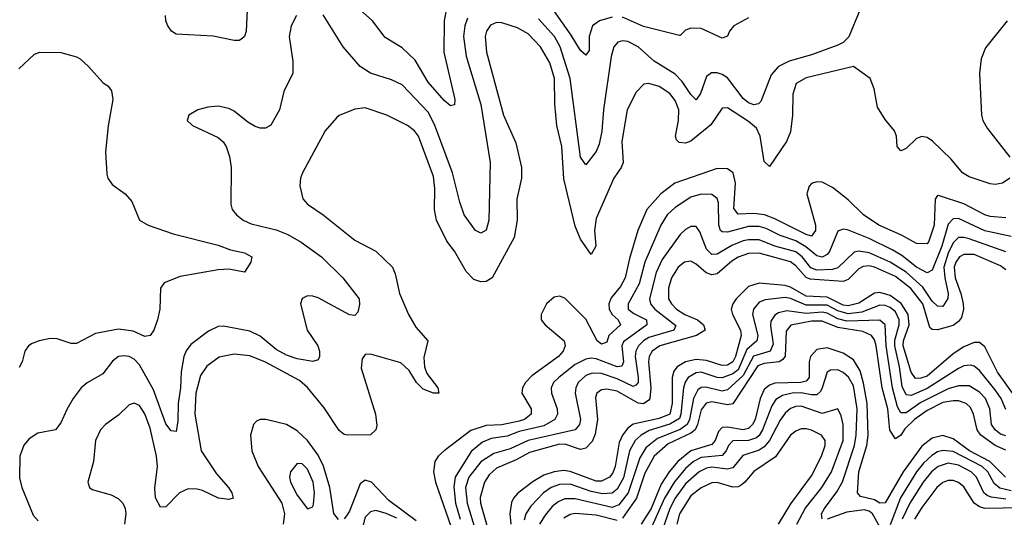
# Model space of a CAD drawing. Header units: inches. Extents: x 884549 to 1028252, y 526810 to 653624.
# Tile 550 of 656: x 960713 to 964464, y 622757 to 624654. Entities that reach past the tile are written whole.
import ezdxf

# ---------------------------------------------------------------- set-up
doc = ezdxf.new("R2010")
doc.units = ezdxf.units.IN
doc.header["$MEASUREMENT"] = 0
doc.layers.add('A9662', color=7, linetype='Continuous')

msp = doc.modelspace()

# ---------------------------------------------------------------- linework, layer by layer
at = {"layer": 'A9662', "color": 5}
for points, elevation in [([(962341.8, 624710), (962330.1, 624650), (962329.7, 624529.7), (962370.9, 624349.1), (962370, 624329), (962355.1, 624324.9), (962330, 624346), (962270, 624415.8), (962219.9, 624499.9), (962170, 624547), (962105.6, 624585.6), (962057.7, 624650), (962011, 624691)], 2140), ([(961767.7, 624670), (961747.9, 624630), (961740.2, 624590), (961754, 624494), (961753.7, 624450), (961720.1, 624379.9), (961703.8, 624310), (961670, 624251.2), (961650, 624240.9), (961630, 624240.8), (961610, 624246.8), (961582.7, 624262.7), (961530, 624305.7), (961510, 624315.1), (961470, 624323.6), (961430, 624320.9), (961392, 624310), (961358, 624290), (961351.3, 624270), (961371.3, 624250), (961470, 624205.3), (961488.4, 624188.4), (961499.6, 624170), (961512.7, 624132.7), (961518.6, 624090), (961517.4, 623950), (961522.6, 623930), (961538.9, 623910), (961564.6, 623890), (961595.2, 623875.2), (961690, 623852.5), (961735.4, 623835.4), (961785.7, 623805.7), (961863.8, 623750), (961944.5, 623670), (962007.2, 623590), (962008.3, 623568.3), (962001.5, 623538.5), (961990, 623526.2), (961970, 623528.6), (961850, 623594), (961830, 623599.8), (961810, 623600.5), (961789, 623591), (961782.7, 623570), (961809, 623470), (961849.2, 623410), (961855.9, 623390), (961855.8, 623370), (961850, 623357), (961830, 623350.9), (961770, 623360.2), (961730, 623374.7), (961690, 623396.7), (961630, 623446.8), (961590, 623466.4), (961490, 623484.8), (961470, 623484), (961433.2, 623466.8), (961365.1, 623414.9), (961348.2, 623391.8), (961339.1, 623370), (961328.2, 623311.8), (961326.5, 623250), (961317.3, 623190), (961315.9, 623124.1), (961310, 623083.7), (961290, 623086.9), (961270, 623113.3), (961223.1, 623243.1), (961170, 623338.1), (961150, 623359.6), (961130, 623369.9), (961110, 623372.8), (961090, 623369.1), (961067.6, 623352.4), (961030, 623303.8), (960970, 623268.9), (960947.2, 623250), (960917.8, 623210), (960892.6, 623167.4), (960870, 623116.2), (960850.4, 623090), (960782.2, 623077.8), (960750, 623055.8), (960728.6, 623031.4), (960714.4, 622990), (960712.3, 622907.7), (960721.4, 622870), (960765.4, 622765.4), (960783.3, 622743.3)], 2160), ([(961580.5, 624690), (961576.3, 624610), (961570.1, 624589.9), (961559.1, 624580.9), (961550, 624575.1), (961530, 624574.2), (961450, 624590.8), (961310, 624599.2), (961291.6, 624610), (961277.4, 624630), (961269.7, 624650), (961268.3, 624670)], 2140), ([(962419.8, 624660.2), (962409.3, 624630), (962404.7, 624590), (962414.9, 624514.9), (962469.7, 624330), (962506.4, 624110), (962500.6, 623890), (962490, 623851.8), (962470, 623839.7), (962450, 623849.7), (962406.6, 623910), (962390, 623958.4), (962362.4, 624070), (962294.3, 624254.3), (962270, 624301.8), (962170, 624405.3), (962130, 624424.1), (962050, 624450.6), (962010, 624476), (961946, 624550), (961870, 624672.4)], 2160), ([(963913.7, 624690), (963871.7, 624588.3), (963850, 624567.2), (963830, 624556.7), (963730, 624520.2), (963644.4, 624495.6), (963604.3, 624475.7), (963576.1, 624443.9), (963537.5, 624342.5), (963527.5, 624332.5), (963510.1, 624329.9), (963490, 624337.5), (963470, 624353.1), (963410, 624432.3), (963390, 624445.5), (963370, 624451.3), (963349.3, 624450.7), (963330, 624437.8), (963307.1, 624372.9), (963290, 624348.7), (963270, 624368.3), (963237.7, 624417.7), (963210, 624445.7), (963130, 624496.1), (963069.9, 624550), (963030, 624570.7), (963010, 624572.9), (962991.7, 624568.3), (962976.4, 624550), (962966.6, 624513.4), (962937.6, 624310), (962931.1, 624228.9), (962921.2, 624178.8), (962910, 624151), (962870, 624100.7), (962850, 624129.5), (962810.3, 624430), (962773.1, 624550), (962750.9, 624590), (962690, 624657.6)], 2160), ([(962970, 624663.9), (962922, 624650), (962895.6, 624630), (962883.3, 624590), (962883, 624537), (962870, 624519.1), (962850, 624535.8), (962814.6, 624594.6), (962748.5, 624688.5)], 2140), ([(963490, 624661), (963434.7, 624630), (963417.6, 624610), (963410, 624591.5), (963390, 624583.5), (963310, 624620.7), (963270, 624622), (963250, 624614), (963230, 624593.3), (963226.6, 624593.4), (963090, 624628.1), (963010, 624663.1)], 2140), ([(964485.5, 624050), (964457.3, 624030), (964430, 624025.9), (964410, 624027.6), (964330, 624055), (964305.4, 624070), (964261.6, 624121.6), (964190.8, 624190.8), (964170, 624205.3), (964150, 624208.2), (964130, 624201.2), (964090, 624163.4), (964070, 624153.5), (964056.8, 624170), (964053.2, 624210), (964046, 624230), (964010, 624272.8), (963980.9, 624320.9), (963969.2, 624390), (963953.7, 624430), (963890, 624476), (963710, 624431.7), (963671.8, 624410), (963658.3, 624370), (963657.3, 624290), (963650, 624225.7), (963634.3, 624190), (963570, 624094), (963550, 624112.8), (963533.8, 624210), (963520, 624240), (963490, 624266.3), (963410, 624317.4), (963390, 624316.1), (963346.6, 624253.4), (963270, 624191.3), (963250, 624183.4), (963225.3, 624185.3), (963215.7, 624195.7), (963212, 624210), (963223.9, 624270), (963224.7, 624310), (963210, 624346.1), (963190, 624372.7), (963150, 624399.3), (963110, 624410.6), (963091.8, 624408.2), (963062, 624378), (963028.3, 624310), (963007.9, 624190), (963012.7, 624110), (963005.1, 624090), (962976.8, 624050), (962910, 623895.6), (962903.7, 623850), (962908.5, 623790), (962890, 623758.5), (962850, 623817.6), (962830, 623867), (962786.6, 624046.6), (962778.6, 624170), (962760.3, 624250), (962751.7, 624331.7), (962750.5, 624430), (962733.5, 624490), (962697.2, 624550), (962650, 624599.9), (962610, 624622.7), (962550, 624641.5), (962530, 624643.1), (962506.8, 624633.2), (962491.3, 624610), (962487.3, 624590), (962491.9, 624530), (962556.8, 624290), (962604.2, 624184.2), (962625.4, 624090), (962625.2, 624050), (962607.7, 623970), (962609.1, 623890), (962596.7, 623823.3), (962513.6, 623670), (962490, 623656.2), (962470, 623653.8), (962443.7, 623663.7), (962414.4, 623694.4), (962370, 623770.8), (962341.3, 623810), (962301.9, 623890), (962293.2, 623930), (962295.1, 624010), (962290, 624056.3), (962232.2, 624210), (962217.4, 624230), (962191.3, 624250), (962111.6, 624290), (962030, 624318.2), (961990, 624313.3), (961931.1, 624288.9), (961919.8, 624280.2), (961877.7, 624230), (961791.3, 624070), (961783.6, 624050), (961780.9, 624020.9), (961791.5, 623971.5), (961810.4, 623950), (961870, 623910.2), (961990, 623813.4), (962070.7, 623770.7), (962133.4, 623710), (962144.4, 623684.4), (962160.5, 623610), (962195, 623530), (962222.1, 623482.1), (962267.7, 623430), (962253.6, 623366.4), (962255.4, 623330), (962264.8, 623304.8), (962306.9, 623250), (962310.2, 623230), (962289.6, 623230), (962250, 623245.8), (962225.2, 623270), (962196.9, 623316.9), (962165.8, 623345.8), (962050, 623378.2), (962030, 623377.8), (962018.6, 623361.4), (962014.4, 623325.6), (962069.4, 623150), (962073.8, 623106.2), (962070, 623089.5), (962050, 623071.3), (961962.7, 623070), (961950, 623072.5), (961930, 623087.9), (961873.5, 623173.5), (961810, 623251.1), (961778.8, 623278.8), (961650, 623347.6), (961590, 623372.4), (961530, 623378.3), (961473.4, 623366.6), (961426.8, 623333.2), (961402.4, 623297.6), (961384.5, 623230), (961380.2, 623150), (961404.5, 623010), (961462.7, 622922.7), (961508.3, 622870), (961521.6, 622850), (961526.7, 622830), (961510, 622824.7), (961470.5, 622829.5), (961410, 622858.2), (961390, 622864), (961355.4, 622864.6), (961322, 622850), (961270, 622796.4), (961250, 622795.4), (961231.1, 622831.1), (961227.7, 622867.7), (961238.3, 622950), (961235.1, 622990), (961210, 623096.1), (961190, 623150.8), (961170, 623182.5), (961150, 623192.2), (961130, 623185.5), (961090, 623146.2), (961040.2, 623110), (961020.7, 623090), (961002, 623050), (960994.5, 622970), (960972.7, 622890), (960979.5, 622870), (960990, 622862.3), (961062, 622842), (961088.7, 622828.7), (961106.5, 622810), (961115.5, 622790), (961118.4, 622770), (961112.9, 622730)], 2180), ([(964476, 624650), (964392.9, 624547.1), (964375.8, 624504.2), (964370.1, 624449.9), (964378, 624290), (964382.7, 624270), (964399.8, 624239.8), (964485.2, 624130)], 2180), ([(960710, 624466), (960770, 624522.4), (960790, 624530.4), (960870, 624529), (960930, 624512.9), (960944.1, 624504.1), (960975.9, 624475.9), (961030, 624414.8), (961050, 624401), (961063, 624383), (961068.2, 624350), (961050.2, 624249.8), (961040.2, 624150), (961045.1, 624065.1), (961049.1, 624049.1), (961065.4, 624025.4), (961114.8, 623990), (961140.9, 623960.9), (961170.4, 623890), (961203, 623870), (961297.5, 623837.5), (961470, 623794.8), (961516.9, 623776.9), (961570, 623764.5), (961598, 623750), (961593.8, 623730), (961570, 623691.5), (961510, 623703.2), (961470, 623700.2), (961325.4, 623674.6), (961264.4, 623650), (961250.3, 623629.7), (961247, 623550), (961238.9, 623510), (961224.9, 623470), (961210, 623449.8), (961190, 623446.6), (961145.8, 623465.8), (961090, 623474.4), (961002.6, 623457.4), (960930, 623419.8), (960910, 623419.8), (960856.8, 623436.8), (960830, 623438), (960788, 623430), (960760.8, 623419.2), (960746.5, 623410), (960733.4, 623390), (960722.6, 623350), (960711.7, 623328.3)], 2140), ([(964470, 623898.3), (964410, 623903), (964390, 623909.6), (964310, 623951.8), (964217.2, 623982.8), (964210, 623983.1), (964201.4, 623970), (964197.2, 623870), (964177.4, 623810), (964170, 623798.9), (964130, 623800.2), (964072.3, 623832.3), (963986.1, 623870), (963927.9, 623910), (963870, 623966.8), (963810, 624013.8), (963770, 624034.5), (963750, 624036), (963730, 624029.8), (963720.9, 624019.1), (963712.5, 623990), (963744.6, 623870), (963745.1, 623850), (963730, 623828.9), (963710, 623834.3), (963590, 623895.2), (963550.4, 623910.4), (963510, 623915.3), (963450, 623912.3), (963434.6, 623934.6), (963440.8, 624030), (963431.5, 624070), (963410, 624085), (963370, 624086), (963209.2, 624030.8), (963156.1, 623990), (963102.7, 623930), (963068.1, 623850), (963036.8, 623743.2), (963020.6, 623670), (963002.8, 623637.2), (962967.1, 623592.9), (962957.5, 623570), (962958.7, 623550), (962970.7, 623530), (962993.1, 623510), (963002.6, 623490), (962958.2, 623450), (962950, 623424.8), (962930, 623416.4), (962913.2, 623430), (962870, 623512.6), (962790, 623592.1), (962770, 623600.3), (962750, 623596.2), (962720.7, 623570), (962699.7, 623530), (962700.7, 623510), (962714.9, 623490), (962787.6, 623430), (962792.1, 623410), (962783.5, 623390), (962765.5, 623370), (962664.3, 623295.7), (962640.1, 623270), (962628.4, 623250), (962625.9, 623230), (962661.6, 623170), (962662, 623150), (962637.2, 623130), (962616.3, 623123.7), (962550, 623109.5), (962490, 623107.2), (962432.5, 623087.5), (962330, 623009.9), (962309, 622991), (962295.5, 622970), (962289.7, 622930.3), (962297, 622890), (962366.8, 622690)], 2220), ([(964490, 623826.8), (964390, 623848.3), (964290, 623895.3), (964270, 623894.3), (964250, 623874.7), (964226.5, 623790), (964190, 623699), (964170, 623688.6), (964130, 623710.6), (964074.7, 623754.7), (964037, 623777), (963950, 623819), (963867.7, 623852.3), (963850, 623855), (963830, 623847.9), (963798.4, 623770), (963790, 623758.8), (963770, 623748.3), (963750, 623753.9), (963708, 623788), (963670, 623810.8), (963610, 623830.5), (963557.2, 623857.2), (963530, 623865.9), (963490, 623865.8), (963410, 623843.4), (963390, 623844.5), (963383.2, 623850), (963376.3, 623870), (963375.5, 623955.5), (963370, 623971.6), (963350, 623987.5), (963310, 623988.1), (963270, 623977.6), (963210, 623938.3), (963180.5, 623910), (963156.1, 623870), (963094.6, 623730), (963072.9, 623647.1), (963031.8, 623570), (963031.7, 623550), (963053.6, 623533.6), (963100.9, 623510), (963102.7, 623490), (963013.8, 623426.2), (963007.7, 623410), (963013.2, 623350), (963007.1, 623332.9), (962990, 623330.7), (962910, 623360.9), (962890, 623363.1), (962870, 623359.6), (962830, 623339.3), (962767.1, 623290), (962747.5, 623270), (962737.6, 623250), (962738.9, 623230), (962761.6, 623170), (962761.7, 623150), (962751.8, 623130), (962710, 623104.8), (962616.5, 623083.5), (962570, 623065.5), (962510, 623057), (962477.2, 623042.8), (962433, 623007), (962372.9, 622910), (962367.5, 622872.5), (962373.9, 622810), (962392.1, 622750)], 2240), ([(964470, 623769.3), (964330, 623818.5), (964310, 623823.8), (964290, 623823), (964270, 623803.7), (964250, 623763.3), (964233.9, 623710), (964237.6, 623670), (964251.2, 623610), (964249.4, 623590.6), (964230, 623560.9), (964210, 623561.2), (964190, 623581.2), (964153.9, 623633.9), (964090, 623691.4), (964030, 623729.3), (963950, 623765.5), (963910, 623771.5), (963893, 623767), (963830, 623707.5), (963810, 623701.1), (963750, 623699.5), (963727.3, 623707.3), (963694.9, 623750), (963670, 623769.2), (963590.8, 623790.8), (963530, 623814.4), (963490, 623814.7), (963470, 623810.2), (963426.5, 623793.5), (963370, 623759.7), (963350, 623758.5), (963330, 623779.5), (963305.1, 623845.1), (963290, 623865.8), (963270, 623865.2), (963250, 623854), (963230, 623835.2), (963160.5, 623739.5), (963138, 623690), (963112.7, 623590), (963116.6, 623570), (963133.1, 623550), (963212.5, 623487.5), (963205.7, 623470), (963110, 623442), (963090.1, 623430), (963071, 623410), (963061.3, 623390), (963058.8, 623370), (963069.8, 623290), (963069.3, 623270.7), (963060.2, 623259.8), (963050, 623255.2), (962990, 623284.7), (962930, 623304.6), (962894, 623306), (962870, 623297.6), (962841.3, 623270), (962832, 623250), (962829.7, 623230), (962849.7, 623130), (962846.5, 623110), (962830.1, 623090), (962650, 623050), (962582, 623018), (962520.1, 622999.9), (962470, 622968), (962424, 622910), (962412.3, 622870), (962417.9, 622810), (962449, 622710)], 2260), ([(964470, 623700.1), (964450, 623715.7), (964350, 623758.2), (964310, 623759.1), (964294.1, 623750), (964279.6, 623730), (964273.4, 623710), (964276.9, 623670), (964298.8, 623610), (964307.5, 623570), (964309, 623550), (964301.2, 623518.8), (964290, 623502.8), (964270, 623488), (964210, 623472), (964190, 623472.1), (964180.6, 623480.6), (964153.5, 623570), (964108.9, 623628.9), (964050, 623674.2), (963970, 623710.7), (963950, 623714.9), (963927.3, 623712.7), (963910, 623703.6), (963870, 623663.3), (963850, 623656.1), (963725.1, 623665.1), (963710, 623670.4), (963670, 623715.4), (963650, 623730.2), (963530, 623763.6), (963490, 623762.1), (963450, 623748.5), (963426.2, 623733.8), (963370, 623685.5), (963350, 623681.2), (963328.4, 623688.4), (963290, 623722.1), (963270, 623733.6), (963246.7, 623730), (963222.1, 623710), (963196.6, 623670), (963184.9, 623630), (963185.7, 623590), (963196.2, 623570), (963215.5, 623550), (963247.9, 623530), (963296, 623510), (963310, 623498.2), (963318.7, 623490), (963325.4, 623470), (963291.3, 623450), (963152, 623410), (963123.3, 623390), (963112.1, 623370), (963108.6, 623350), (963117.5, 623250), (963114.1, 623210), (963110, 623203.4), (963090.2, 623189.8), (963070, 623192.2), (962990, 623237.1), (962950, 623245.3), (962930, 623242.6), (962911.6, 623230), (962906.8, 623213.2), (962914.3, 623130), (962906, 623074), (962894.2, 623045.8), (962870, 623020.4), (962850, 623015.1), (962793.9, 623033.9), (962770, 623035.1), (962656.1, 623003.9), (962604.3, 622975.7), (962530, 622943.5), (962501.7, 622918.3), (962483.8, 622890), (962467.7, 622832.3), (962468.7, 622810), (962514, 622654)], 2280), ([(964510, 623211.1), (964438.7, 623310), (964390, 623406.3), (964370, 623423.6), (964350, 623423.5), (964310, 623406.3), (964270, 623380.1), (964170, 623294.5), (964147, 623287), (964126, 623286), (964110, 623309.8), (964079.3, 623410), (964080.6, 623430), (964102.2, 623490), (964098.6, 623530), (964071.8, 623571.8), (964030, 623602.5), (963990, 623614), (963970, 623611.5), (963910, 623573.2), (963870, 623562.4), (963850, 623565.6), (963790, 623595.5), (963710, 623599.4), (963650, 623634.2), (963630, 623640.4), (963530, 623649.9), (963490, 623636.3), (963443.6, 623590), (963430.1, 623570), (963424, 623550), (963428.4, 623530), (963458.9, 623470), (963461.5, 623450), (963440.6, 623370), (963430.8, 623349.2), (963410, 623336.2), (963390, 623334.9), (963330, 623354), (963290, 623358), (963250, 623349.4), (963217.6, 623330), (963206.1, 623313.9), (963199.7, 623290), (963198.7, 623190), (963189.7, 623150.3), (963150, 623133.1), (963050, 623111.6), (963030, 623097), (963010.4, 623069.6), (962997.8, 623042.2), (962981.7, 622950), (962973.2, 622926.8), (962960.3, 622910), (962930, 622894.5), (962910, 622894.2), (962810, 622931.6), (962785.4, 622934.6), (962749.4, 622930.6), (962710, 622917.4), (962670, 622893.6), (962611.6, 622848.4), (962594.7, 622830), (962586.7, 622813.3), (962580.2, 622770), (962583.9, 622730)], 2320), ([(964470, 623168.2), (964452.5, 623210), (964430, 623243.1), (964370, 623316.2), (964350, 623332.3), (964336.2, 623336.2), (964310, 623333.8), (964290, 623324.1), (964170, 623247.2), (964110, 623220.7), (964090, 623224), (964075.7, 623255.7), (964065.5, 623330), (964047.2, 623410), (964047.8, 623432.2), (964064.2, 623490), (964064.3, 623510), (964050, 623539.6), (964030, 623556.7), (964010, 623564.8), (963990, 623565.8), (963921.3, 623538.7), (963870, 623532.5), (963830, 623543.4), (963790, 623565.2), (963710, 623565.4), (963650, 623591.3), (963630, 623594.2), (963553.9, 623586.1), (963530, 623576.6), (963509.2, 623550.8), (963505.6, 623530), (963526, 623450), (963521.6, 623430), (963484.2, 623395.8), (963450, 623318.9), (963430, 623303.6), (963390, 623288), (963370, 623290.2), (963310, 623310.2), (963290, 623307.9), (963260.1, 623290), (963248.1, 623271.9), (963241.8, 623250), (963232.8, 623150), (963226.5, 623133.5), (963190, 623111.5), (963111.9, 623088.1), (963080.9, 623070), (963058.3, 623050), (963036, 623010), (963013.4, 622906.6), (962990, 622864.3), (962970, 622848.5), (962933.8, 622846.2), (962890, 622854.4), (962810, 622882.4), (962770, 622881.3), (962738.6, 622870), (962709.2, 622850), (962660.3, 622799.7), (962641.8, 622770), (962634.7, 622745.3)], 2340), ([(964470, 623066.8), (964450, 623073.8), (964429.1, 623090), (964416.3, 623110), (964409, 623170), (964392.3, 623210), (964370, 623233.7), (964330, 623257.8), (964290, 623258), (964250, 623246.7), (964146.1, 623193.9), (964090, 623155), (964070, 623154.4), (964058.1, 623178.1), (964038.2, 623250), (964014, 623410), (964010.3, 623490), (963990, 623507.9), (963865, 623505), (963830, 623513.2), (963790, 623534.6), (963770, 623538.7), (963710, 623534.1), (963635.6, 623544.4), (963604.4, 623535.6), (963590, 623526.8), (963575.5, 623504.5), (963573.8, 623486.2), (963583.6, 623416.4), (963572.2, 623390), (963509.5, 623370.5), (963470, 623296.9), (963410, 623243), (963390, 623237.9), (963327, 623253), (963310, 623251.9), (963297.4, 623242.6), (963279.8, 623210), (963265, 623130), (963256.6, 623110), (963230, 623092), (963142.8, 623057.2), (963098.8, 623021.2), (963076.5, 622983.5), (963031.1, 622850), (962995.9, 622804.1), (962970, 622793.5), (962830, 622827.3), (962790, 622826.7), (962764.6, 622815.4), (962742.5, 622797.5), (962714.8, 622765.2), (962693.8, 622730)], 2360), ([(964470, 623012.8), (964430, 623030.9), (964375.3, 623070), (964360.7, 623090), (964346.5, 623150), (964335.6, 623175.6), (964319.5, 623190), (964290, 623200.1), (964270, 623201.3), (964230, 623194.3), (964170, 623164.3), (964122.6, 623130), (964086.1, 623093.9), (964070, 623069.4), (964050, 623055.3), (964029, 623089), (964021.2, 623170), (963999.7, 623250), (963976.6, 623410), (963970, 623433.2), (963958.2, 623450), (963925.4, 623465.4), (963830, 623480.1), (963770, 623505), (963730, 623504), (963651.1, 623488.9), (963633.7, 623466.3), (963630, 623371.6), (963621.1, 623358.9), (963606.5, 623350), (963550, 623343.5), (963525.9, 623334.1), (963430, 623189.6), (963410, 623186), (963350, 623197.5), (963328.7, 623191.3), (963310, 623166.5), (963296.1, 623110), (963287, 623090), (963270, 623077.5), (963183.7, 623036.3), (963130.6, 622990), (963095.2, 622924.8), (963062.7, 622830), (963010, 622753.1)], 2380), ([(964469.6, 622909.6), (964409.4, 622970), (964332.4, 623010), (964270, 623055.7), (964230, 623068.4), (964190, 623058.6), (964150, 623027.6), (964079.1, 622930), (964010, 622811.6), (963990, 622809.9), (963970, 622822.8), (963916.3, 622836.3), (963904.8, 622850), (963910.8, 622930), (963941.1, 623030), (963945.3, 623070), (963941.4, 623190), (963928.5, 623268.6), (963915.4, 623315.4), (963890, 623356.6), (963850, 623382.9), (963790, 623402.2), (963750, 623397), (963726.1, 623370), (963721.2, 623350), (963721.1, 623290), (963710, 623275.4), (963689.6, 623270.4), (963590, 623267.8), (963570, 623261), (963550, 623243.8), (963534.4, 623210), (963515.6, 623130), (963505, 623110), (963490, 623095.4), (963470, 623089.8), (963410, 623100.5), (963390, 623099), (963375.6, 623084.4), (963362.8, 623050), (963350, 623034.6), (963270, 623010.5), (963220.2, 622970), (963187.1, 622930), (963157, 622883), (963118.9, 622790), (963081.1, 622730)], 2420), ([(963770.8, 622750.8), (963768.4, 622770), (963779.2, 622790), (963826.4, 622853.6), (963848.1, 622891.9), (963894.4, 623030), (963900.3, 623070), (963903.5, 623170), (963890, 623257.9), (963871.1, 623291.1), (963850, 623309), (963830, 623318.4), (963801.8, 623318.2), (963789.4, 623310.6), (963770, 623249.8), (963763.7, 623236.3), (963750, 623223.9), (963730, 623223), (963690, 623231), (963656.4, 623230), (963619.2, 623220.8), (963594.5, 623205.5), (963578.8, 623181.2), (963543.1, 623090), (963530.9, 623069.1), (963519.9, 623060.1), (963490, 623049.1), (963430, 623048), (963413.2, 623030), (963405.3, 623010), (963390, 622992.8), (963310, 622985.2), (963280.1, 622970), (963250, 622942.4), (963207.6, 622892.4), (963170.2, 622830), (963116.3, 622710)], 2440), ([(963674.1, 622730), (963705.4, 622790), (963769.6, 622870), (963805.6, 622930), (963850.7, 623049.3), (963850.5, 623110.5), (963843, 623143), (963830, 623169.8), (963770, 623152.8), (963690, 623180.4), (963670, 623179.5), (963650, 623171.7), (963630, 623154.1), (963610, 623127.5), (963570, 623050), (963550, 623025.2), (963530, 623012.8), (963468.2, 622991.8), (963430, 622945.1), (963410, 622939.8), (963350, 622947.9), (963330, 622944.6), (963302.2, 622930), (963250, 622884.2), (963211, 622830), (963190, 622790), (963162.7, 622710)], 2460), ([(961928.6, 622748.6), (961910, 622771.5), (961894.5, 622870), (961871.3, 622951.3), (961850, 622993.7), (961810, 623049.9), (961770, 623086.4), (961730, 623109.9), (961651.1, 623128.9), (961630, 623129.8), (961616.2, 623123.8), (961604.4, 623110), (961592.7, 623070), (961598.2, 623010), (961622.1, 622950), (961712.5, 622810), (961722.8, 622770), (961717.3, 622730)], 2220), ([(963604.8, 622730), (963651.4, 622808.6), (963730, 622914.5), (963768, 622990), (963781.5, 623030), (963781.9, 623050), (963767.8, 623070), (963730, 623088.4), (963710, 623094.5), (963690, 623094), (963670, 623085.5), (963650, 623069.9), (963592.7, 622987.3), (963510, 622931.4), (963476.3, 622890), (963461.4, 622878.6), (963450, 622872.6), (963430, 622870.9), (963370, 622889.1), (963350, 622887.9), (963310, 622869.2), (963270, 622838.7), (963226.6, 622770), (963217.4, 622730)], 2480), ([(964490, 622858), (964447.9, 622867.9), (964426, 622886), (964401.1, 622930), (964379.8, 622950), (964270, 623007.3), (964230, 623011.8), (964210, 623005.7), (964187.9, 622992.1), (964156.9, 622963.1), (964130.6, 622930), (964069, 622831), (964030, 622728.1)], 2440), ([(964470, 622826), (964413.9, 622833.9), (964399.8, 622839.8), (964385.9, 622850), (964358.4, 622910), (964338.2, 622930), (964290, 622955.1), (964250, 622963), (964212.9, 622950), (964187.2, 622930), (964155.3, 622890), (964104, 622810), (964076, 622750)], 2460), ([(962223.7, 622743.7), (962120.1, 622820.1), (962054.2, 622890), (962030, 622898.3), (962010, 622883.8), (961970, 622780.3), (961958.3, 622761.7), (961950, 622750.6)], 2220), ([(964530, 622792.4), (964390.2, 622790.2), (964370, 622796.2), (964350, 622810.3), (964310, 622872.7), (964290, 622889.9), (964270, 622896.6), (964250, 622896.4), (964230, 622889.4), (964207, 622870), (964150, 622794.6), (964122.6, 622750)], 2480), ([(962150, 622753.7), (962110, 622771.4), (962070, 622782.1), (962050, 622777.3), (962030, 622757.4), (962012.4, 622687.6)], 2240), ([(962990, 622744.4), (962910, 622765), (962829.3, 622770.7), (962810, 622767.2), (962786.2, 622753.8)], 2380), ([(963990, 622720.7), (963961.9, 622770), (963950, 622779.5), (963930, 622785.1), (963864.1, 622775.9), (963790, 622749.3)], 2440)]:
    msp.add_lwpolyline(points, dxfattribs=dict(at, elevation=elevation))
at = {"layer": 'A9662', "color": 5, "elevation": 2240}
msp.add_lwpolyline([(961770, 622962), (961745.1, 622930), (961741.5, 622910), (961744.7, 622890), (961770, 622841.5), (961810, 622788.4), (961830, 622797.1), (961832.8, 622807.2), (961836.9, 622850), (961832, 622890), (961810, 622939.9), (961790, 622960.2)], close=True, dxfattribs=at)

doc.saveas('drawing.dxf')
